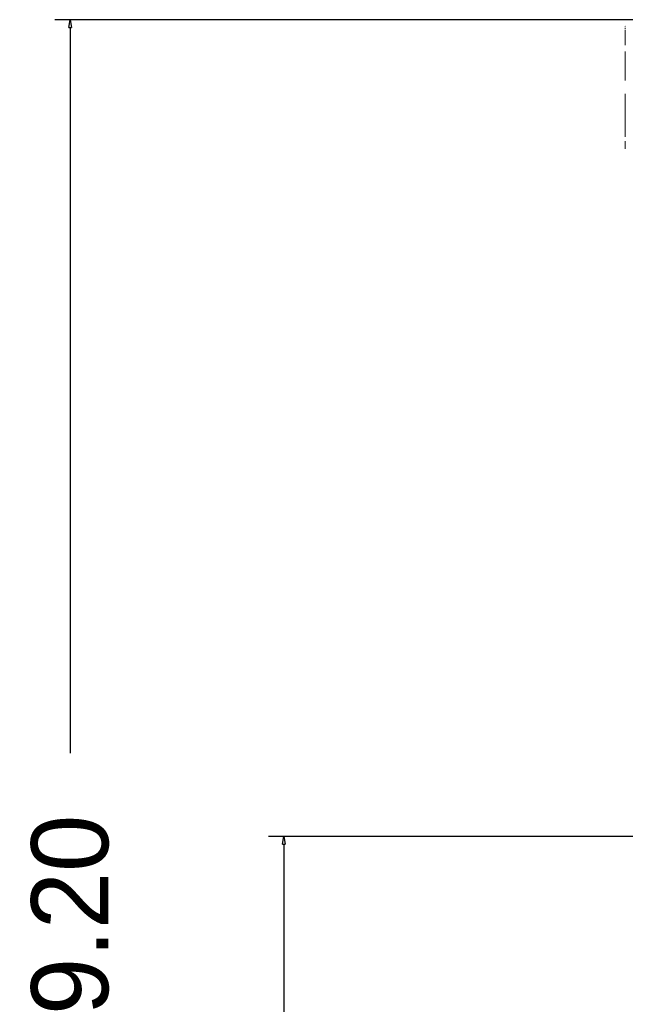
# Model space of a CAD drawing. Header units: millimetres. Extents: x 25069 to 61396, y 8621 to 21558.
# Tile 263 of 656: x 34704 to 35490, y 15628 to 16907. Entities that reach past the tile are written whole.
import ezdxf

# ---------------------------------------------------------------- set-up
doc = ezdxf.new("R2010")
doc.units = ezdxf.units.MM
doc.layers.add('10', color=7, linetype='Continuous')
doc.layers.add('dim', color=84, linetype='Continuous', lineweight=9)
doc.dimstyles.get("Standard").update_dxf_attribs({"dimtxt": 15, "dimasz": 5, "dimexe": 8, "dimexo": 5, "dimgap": 3, "dimtad": 0, "dimzin": 0, "dimdsep": 46, "dimtxsty": 'Standard', "dimblk": 'CLOSEDBLANK', "dimcen": 2, "dimclrd": 4, "dimclre": 3, "dimadec": 0, "dimazin": 0, "dimtfac": 1, "dimtofl": 0, "dimtmove": 0, "dimatfit": 3, "dimldrblk": 'CLOSEDBLANK', "dimfxl": 0, "dimtolj": 1, "dimtzin": 0, "dimarcsym": 0})

# ---------------------------------------------------------------- blocks, each defined once
blk = doc.blocks.new('_ClosedBlank')
at = {"color": 0, "linetype": 'ByBlock', "lineweight": -2}
for p, q in [((-1, 0.17), (0, 0)), ((-1, 0.17), (-1, -0.17)), ((0, 0), (-1, -0.17))]:
    blk.add_line(p, q, dxfattribs=at)
blk = doc.blocks.new('*D12')
at = {"layer": 'Defpoints', "color": 0, "lineweight": 18}
for p in [(35046.9, 15846.2), (35628.8, 15846.2), (35154.8, 14358.2)]:
    blk.add_point(p, dxfattribs=at)
at = {"layer": 'dim', "color": 3, "lineweight": -2}
for p, q in [((35608.8, 15846.2), (35026.9, 15846.2)), ((35134.8, 14358.2), (35026.9, 14358.2))]:
    blk.add_line(p, q, dxfattribs=at)
at = {"layer": 'dim', "color": 4, "lineweight": -3}
for p, q in [((35046.9, 15836.2), (35046.9, 15398.9)), ((35046.9, 14368.2), (35046.9, 14805.6))]:
    blk.add_line(p, q, dxfattribs=at)
at = {"layer": 'dim', "color": 4, "lineweight": -3, "xscale": 10, "yscale": 10, "zscale": 10}
for p, rotation in [((35046.9, 15846.2), 90), ((35046.9, 14358.2), 270)]:
    blk.add_blockref('_ClosedBlank', p, dxfattribs=dict(at, rotation=rotation))
at = {"layer": 'dim', "color": 0, "lineweight": 18, "insert": (35046.9, 15102.2), "char_height": 100, "attachment_point": 5, "rotation": 90}
blk.add_mtext('\\A1;1488.00', dxfattribs=at)
blk = doc.blocks.new('*D13')
at = {"layer": 'Defpoints', "color": 0, "lineweight": 18}
for p in [(34769.6, 16907.4), (35678.3, 16907.4), (35154.8, 14358.2)]:
    blk.add_point(p, dxfattribs=at)
at = {"layer": 'dim', "color": 3, "lineweight": -2}
for p, q in [((35658.3, 16907.4), (34749.6, 16907.4)), ((35134.8, 14358.2), (34749.6, 14358.2))]:
    blk.add_line(p, q, dxfattribs=at)
at = {"layer": 'dim', "color": 4, "lineweight": -3}
for p, q in [((34769.6, 16897.4), (34769.6, 15954.5)), ((34769.6, 14368.2), (34769.6, 15311.2))]:
    blk.add_line(p, q, dxfattribs=at)
at = {"layer": 'dim', "color": 4, "lineweight": -3, "xscale": 10, "yscale": 10, "zscale": 10}
for p, rotation in [((34769.6, 16907.4), 90), ((34769.6, 14358.2), 270)]:
    blk.add_blockref('_ClosedBlank', p, dxfattribs=dict(at, rotation=rotation))
at = {"layer": 'dim', "color": 0, "lineweight": 18, "insert": (34769.6, 15632.8), "char_height": 100, "attachment_point": 5, "rotation": 90}
blk.add_mtext('\\A1;2549.20', dxfattribs=at)

msp = doc.modelspace()

# ---------------------------------------------------------------- linework, layer by layer
at = {"layer": '10', "color": 7, "linetype": 'Continuous', "lineweight": 18}
for p, q in [((35490.27, 16899.732), (35490.27, 16899.711)), ((35490.27, 16898.586), (35490.27, 16899.131)), ((35490.27, 16895.516), (35490.27, 16896.806)), ((35490.27, 16874.182), (35490.27, 16894.432)), ((35490.27, 16828.232), (35490.27, 16866.089)), ((35490.27, 16755.359), (35490.27, 16811.232)), ((35490.27, 16739.732), (35490.27, 16749.681))]:
    msp.add_line(p, q, dxfattribs=at)

# ---------------------------------------------------------------- dimensions: what is measured, and where the dimension line sits
at = {"layer": 'dim', "lineweight": 18}
dim = msp.add_linear_dim(base=(34769.566, 16907.432), p1=(35154.77, 14358.232), p2=(35678.27, 16907.432), angle=90, dimstyle='Standard', override={"dimscale": 2, "dimtxt": 50, "dimexe": 10, "dimexo": 10, "dimgap": 15, "dimlwd": 65533}, dxfattribs=at)
dim.commit()
dim.dimension.update_dxf_attribs({"geometry": '*D13', "text_midpoint": (34769.566, 15632.832), "dimtype": 160})
dim = msp.add_linear_dim(base=(35046.865, 15846.232), p1=(35154.77, 14358.232), p2=(35628.77, 15846.232), angle=90, dimstyle='Standard', override={"dimscale": 2, "dimtxt": 50, "dimexe": 10, "dimexo": 10, "dimgap": 15, "dimlwd": 65533}, dxfattribs=at)
dim.commit()
dim.dimension.update_dxf_attribs({"geometry": '*D12', "text_midpoint": (35046.865, 15102.232)})

doc.saveas('drawing.dxf')
